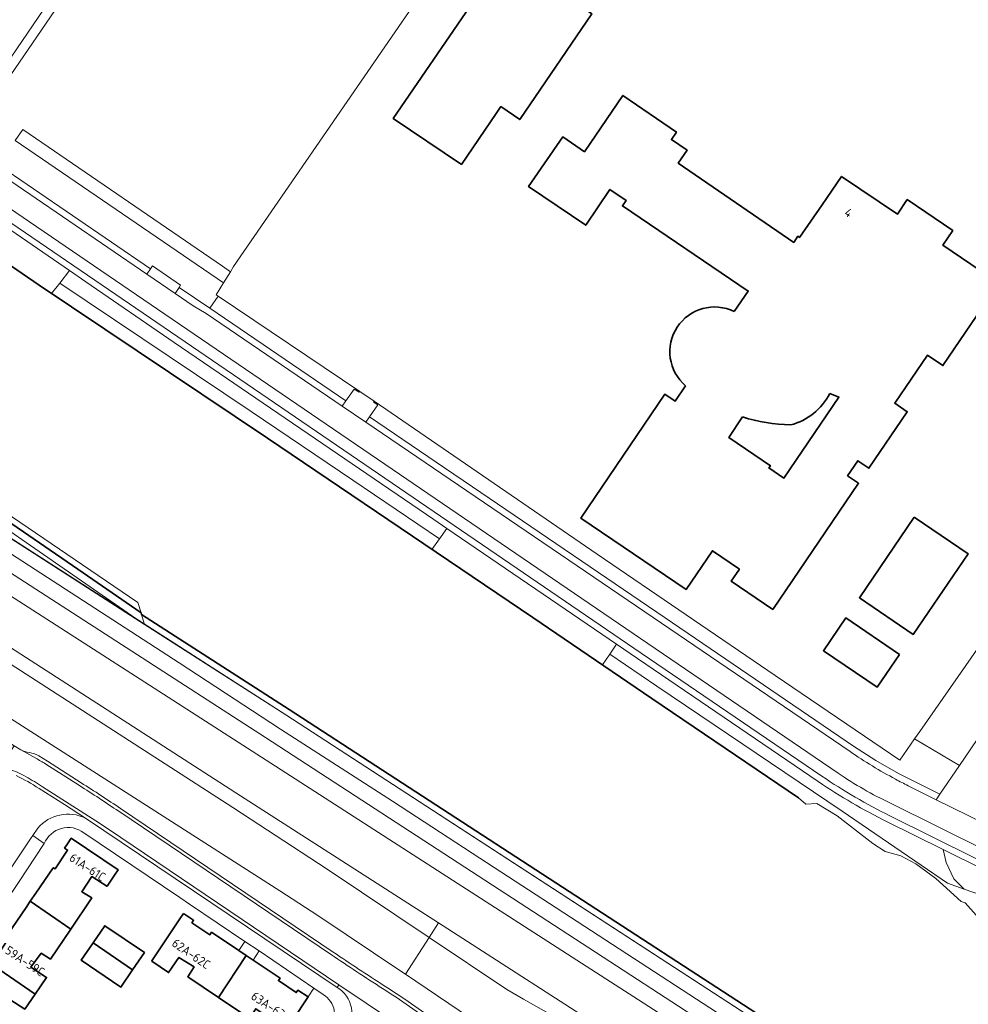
# Model space of a CAD drawing. Extents: x 150256 to 156914, y 461459 to 469481.
# Tile 357 of 656: x 155608 to 155753, y 464190 to 464340. Entities that reach past the tile are written whole.
import ezdxf
from ezdxf.enums import TextEntityAlignment as Align

# ---------------------------------------------------------------- set-up
doc = ezdxf.new("R2010")
doc.units = 0
doc.header["$LTSCALE"] = 0.75
for name, color, linetype, lineweight in [('B-RO-GK-BESCHOEIING-G', 251, 'GK-BESCHOEIING', 35), ('B-RO-GR-BEPLANTING_CULTUUR_BODEMBEDEKKER-GV', 251, 'CONTINUOUS', 18), ('B-RO-GR-BEPLANTING_CULTUUR_BOSPLANTSOEN-GV', 251, 'CONTINUOUS', 18), ('B-RO-GR-BOS_LOOF-GV', 251, 'CONTINUOUS', 13), ('B-RO-GR-GROENVOORZIENING-GV', 251, 'CONTINUOUS', 18), ('B-RO-GR-HAAG-GV', 251, 'CONTINUOUS', 13), ('B-RO-IE-TERREINAFSCHEIDING_KUNSTMATIG_HEKWERK-G', 251, 'IE-TERREINAFSCHEIDING-KUNSTMATIG', 18), ('B-RO-IE-TERREINAFSCHEIDING_KUNSTMATIG_MUUR-G', 251, 'IE-TERREINAFSCHEIDING-KUNSTMATIG-DICHT', 18), ('B-RO-OG-BEBOUWING-GV', 6, 'CONTINUOUS', 35), ('B-RO-OG-BEBOUWING-T18', 1, 'CONTINUOUS', 18), ('B-RO-OG-TERREIN_CULTUURSCHEIDING-GV', 251, 'CONTINUOUS', 18), ('B-RO-OG-WATER_KANAAL-GV', 251, 'CONTINUOUS', 18), ('B-RO-OG-WATER_SLOOT-GV', 251, 'CONTINUOUS', 18), ('B-RO-VH-VERHARDING_ASFALT-GV', 251, 'CONTINUOUS', 18), ('B-RO-VH-VERHARDING_BETONSTRAATSTEEN-GV', 251, 'CONTINUOUS', 18), ('B-RO-VH-VERHARDING_TEGEL-GV', 251, 'CONTINUOUS', 18)]:
    doc.layers.add(name, color=color, linetype=linetype, lineweight=lineweight)
doc.styles.add('NLCS-ISO-M200-T18', font='NLCS-ISO.ttf', dxfattribs={"height": 360})
doc.linetypes.add('GK-BESCHOEIING', pattern='A,30,-5,[1,NLCS.SHX,S=1,R=0,X=0,Y=0],-5', length=40)
doc.linetypes.add('IE-TERREINAFSCHEIDING-KUNSTMATIG', pattern='A,4,[82,NLCS.SHX,S=0.75,R=90,X=0,Y=0],4,-2', length=10)
doc.linetypes.add('IE-TERREINAFSCHEIDING-KUNSTMATIG-DICHT', pattern='A,8,-1,[82,NLCS.SHX,S=0.75,R=90,X=0,Y=0],-1', length=10)

msp = doc.modelspace()

# ---------------------------------------------------------------- linework, layer by layer
at = {"layer": 'B-RO-GK-BESCHOEIING-G'}
for points in [[(155568.424, 464328.658), (155611.015, 464299.458), (155645.869, 464276.111), (155686.422, 464248.706), (155704.598, 464236.328), (155727.043, 464221.171)], [(155626.56, 464249.412), (155616.888, 464256.068), (155562.498, 464293.405)], [(155626.56, 464249.412), (155626.643, 464249.144)], [(155626.643, 464249.144), (155649.203, 464234.655), (155763.458, 464160.434), (155763.147, 464159.951)]]:
    msp.add_lwpolyline(points, dxfattribs=at)
at = {"layer": 'B-RO-GR-BEPLANTING_CULTUUR_BODEMBEDEKKER-GV'}
for points in [[(155652.969, 464192.089), (155652.083, 464190.751), (155647.302, 464183.531), (155641.479, 464174.735), (155642.073, 464174.313), (155647.094, 464170.749), (155657.135, 464184.587), (155655.434, 464185.763)], [(155654.411, 464191.108), (155652.969, 464192.089)]]:
    msp.add_lwpolyline(points, dxfattribs=at)
msp.add_lwpolyline([(155655.434, 464185.763, 0.4353473), (155654.411, 464191.108)], format="xyb", dxfattribs=at)
at = {"layer": 'B-RO-GR-BEPLANTING_CULTUUR_BOSPLANTSOEN-GV'}
for points in [[(155777.472, 464263.63), (155792.069, 464284.696), (155793.148, 464310.924), (155789.461, 464311.124), (155788.723, 464293.18), (155775.297, 464273.963), (155745.559, 464231.312), (155744.754, 464230.158), (155751.609, 464226.076), (155761.456, 464240.57), (155761.502, 464240.586), (155771.932, 464255.636), (155773.563, 464257.989), (155774.066, 464258.715)], [(155752.346, 464207.228), (155756.16, 464205.859), (155759.422, 464204.27), (155761.172, 464207.295), (155749.146, 464213.255), (155749.589, 464211.291), (155750.775, 464208.782)]]:
    msp.add_lwpolyline(points, close=True, dxfattribs=at)
at = {"layer": 'B-RO-GR-BOS_LOOF-GV'}
for points in [[(155637.069, 464295.957), (155657.873, 464281.811), (155659.138, 464283.602), (155659.87, 464283.108), (155659.97, 464283.257), (155638.337, 464297.812)], [(155742.413, 464224.842), (155744.224, 464223.901), (155748.644, 464221.712), (155751.609, 464226.076), (155744.754, 464230.158), (155742.486, 464226.904), (155723.458, 464239.872), (155696.28, 464258.395), (155662.176, 464281.747), (155662.086, 464281.614), (155662.75, 464281.184), (155661.477, 464279.361), (155672.93, 464271.573), (155677.21, 464268.663), (155706.65, 464248.645), (155735.445, 464229.061), (155738.834, 464226.882), (155742.309, 464224.896)]]:
    msp.add_lwpolyline(points, close=True, dxfattribs=at)
at = {"layer": 'B-RO-GR-GROENVOORZIENING-GV'}
msp.add_lwpolyline([(155607.347, 464321.585), (155639.168, 464299.832), (155640.224, 464301.533), (155639.021, 464302.355), (155608.476, 464323.236)], close=True, dxfattribs=at)
at = {"layer": 'B-RO-GR-HAAG-GV'}
msp.add_lwpolyline([(155607.347, 464321.585), (155639.168, 464299.832), (155640.224, 464301.533), (155639.021, 464302.355), (155608.476, 464323.236)], close=True, dxfattribs=at)
at = {"layer": 'B-RO-IE-TERREINAFSCHEIDING_KUNSTMATIG_HEKWERK-G'}
for points in [[(155640.224, 464301.533), (155640.702, 464302.304), (155678.035, 464356.577)], [(155639.168, 464299.832), (155640.224, 464301.533)], [(155638.337, 464297.812), (155638.038, 464298.013), (155639.168, 464299.832)], [(155659.97, 464283.257), (155638.337, 464297.812)], [(155744.754, 464230.158), (155745.559, 464231.312), (155775.297, 464273.963), (155788.723, 464293.18)], [(155659.97, 464283.257), (155662.176, 464281.747)], [(155662.176, 464281.747), (155696.28, 464258.395), (155723.458, 464239.872), (155742.486, 464226.904)], [(155742.486, 464226.904), (155744.754, 464230.158)]]:
    msp.add_lwpolyline(points, dxfattribs=at)
at = {"layer": 'B-RO-IE-TERREINAFSCHEIDING_KUNSTMATIG_MUUR-G'}
for points in [[(155560.573, 464290.392), (155648.658, 464233.816)], [(155762.913, 464159.595), (155648.658, 464233.816)]]:
    msp.add_lwpolyline(points, dxfattribs=at)
at = {"layer": 'B-RO-OG-BEBOUWING-GV'}
for points in [[(155677.415, 464342.918), (155665.11, 464324.96), (155675.51, 464317.92), (155680.839, 464325.697), (155681.56, 464326.75), (155684.44, 464324.775), (155695.426, 464340.95), (155683.22, 464349.209), (155678.475, 464342.2)], [(155744.716, 464264.043), (155736.33, 464251.721), (155744.561, 464246.12), (155752.947, 464258.442)], [(155742.466, 464243.077), (155734.262, 464248.671), (155730.828, 464243.635), (155739.032, 464238.041)], [(155610.486, 464206.584), (155609.64, 464205.35), (155615.817, 464201.114), (155619.038, 464205.872), (155617.492, 464206.822), (155619.037, 464209.12), (155621.33, 464207.67), (155621.363, 464207.649), (155622.501, 464209.349), (155623.057, 464210.18), (155615.882, 464214.986), (155615.326, 464214.155), (155614.879, 464213.487), (155615.324, 464213.189), (155613.451, 464210.322), (155613.152, 464210.472)], [(155609.64, 464205.35), (155609.01, 464204.432), (155606.127, 464200.228), (155606.476, 464199.928), (155604.583, 464197.079), (155604.184, 464197.379), (155603.317, 464196.002), (155610.356, 464191.176), (155612.114, 464193.728), (155609.72, 464195.278), (155611.314, 464197.427), (155612.711, 464196.527), (155615.817, 464201.114)], [(155633.032, 464203.499), (155632.478, 464202.666), (155628.201, 464196.235), (155628.218, 464196.223), (155630.762, 464194.473), (155632.357, 464196.771), (155634.651, 464195.321), (155633.708, 464193.829), (155638.397, 464190.665), (155642.647, 464197.076), (155641.511, 464197.835), (155637.335, 464200.627), (155637.077, 464200.24), (155634.329, 464202.077), (155634.587, 464202.465)], [(155619.225, 464198.987), (155625.269, 464194.887), (155627.063, 464197.531), (155621.019, 464201.631)], [(155625.269, 464194.887), (155619.225, 464198.987), (155617.431, 464196.342), (155623.475, 464192.242)], [(155596.986, 464186.535), (155603.313, 464182.301), (155606.533, 464187.032), (155604.988, 464188.032), (155606.531, 464190.331), (155608.776, 464188.881), (155610.356, 464191.176), (155603.317, 464196.002), (155602.391, 464194.531), (155602.74, 464194.281), (155600.847, 464191.432), (155600.497, 464191.782), (155597.874, 464187.862)], [(155642.285, 464188.041), (155643.114, 464187.482), (155644.099, 464188.941), (155646.158, 464187.551), (155644.64, 464185.303), (155647.302, 464183.531), (155652.083, 464190.751), (155650.541, 464191.79), (155650.281, 464191.404), (155647.543, 464193.243), (155647.801, 464193.63), (155643.68, 464196.385), (155642.647, 464197.076), (155638.397, 464190.665)]]:
    msp.add_lwpolyline(points, close=True, dxfattribs=at)
for points in [[(155709.774, 464284.103), (155708.184, 464281.762), (155706.604, 464282.835), (155693.749, 464263.907), (155709.84, 464252.98), (155713.857, 464258.895), (155717.993, 464256.086), (155716.749, 464254.255), (155723.094, 464249.944), (155736.192, 464269.225), (155734.517, 464270.362), (155736.073, 464272.652), (155737.771, 464271.498), (155743.638, 464280.135), (155741.734, 464281.428), (155746.744, 464288.804), (155749.099, 464287.204), (155757.64, 464299.777), (155749.078, 464305.593), (155750.595, 464307.827), (155743.646, 464312.547), (155742.129, 464310.313), (155733.609, 464316.101), (155730.624, 464311.756), (155727.2, 464306.77), (155726.93, 464306.96), (155726.3, 464306.02), (155708.66, 464318.12), (155710, 464320.08), (155707.61, 464321.72), (155708.38, 464322.85), (155700.2, 464328.47), (155694.32, 464319.87), (155691, 464322.13), (155685.788, 464314.545), (155694.51, 464308.64), (155698.199, 464314.097), (155700.685, 464312.416), (155700.124, 464311.588), (155719.336, 464298.582), (155717.211, 464295.444)], [(155731.787, 464282.919), (155733.208, 464282.377), (155724.802, 464270.002), (155722.502, 464271.564), (155722.721, 464271.887), (155716.36, 464276.207), (155718.489, 464279.343)]]:
    msp.add_lwpolyline(points, dxfattribs=at)
for points in [[(155717.211, 464295.444, 0.8835922), (155709.774, 464284.103)], [(155725.806, 464278.131, 0.2164421), (155731.787, 464282.919)], [(155718.489, 464279.343, 0.0718846), (155725.806, 464278.131)]]:
    msp.add_lwpolyline(points, format="xyb", dxfattribs=at)
at = {"layer": 'B-RO-OG-TERREIN_CULTUURSCHEIDING-GV'}
for points in [[(155603.881, 464327.564), (155618.784, 464349.362), (155583.593, 464351.89), (155578.52, 464353.258), (155578.449, 464352.26), (155578.212, 464348.971), (155583.45, 464349.896), (155615.745, 464347.575), (155602.639, 464328.404)], [(155602.639, 464328.404), (155615.745, 464347.575), (155583.45, 464349.896), (155578.212, 464348.971), (155581.395, 464342.783)], [(155657.299, 464280.999), (155657.873, 464281.811), (155637.069, 464295.957), (155632.39, 464299.14), (155631.753, 464298.217), (155634.539, 464296.314), (155636.51, 464295.137)]]:
    msp.add_lwpolyline(points, close=True, dxfattribs=at)
for points in [[(155574.399, 464338.635), (155586.254, 464330.493), (155628.005, 464301.986), (155628.308, 464302.425), (155632.608, 464299.454), (155632.39, 464299.14), (155637.069, 464295.957), (155638.337, 464297.812), (155638.038, 464298.013), (155639.168, 464299.832), (155607.347, 464321.585)], [(155627.437, 464301.164), (155628.005, 464301.986), (155586.254, 464330.493), (155574.399, 464338.635)], [(155573.822, 464337.818), (155585.689, 464329.668), (155627.437, 464301.164)], [(155571.953, 464331.614), (155599.483, 464312.755), (155602.514, 464310.678), (155615.619, 464301.7), (155618.097, 464300.003), (155631.608, 464290.731), (155671.317, 464263.663), (155673.289, 464262.318), (155699.226, 464244.638), (155702.432, 464242.453), (155730.042, 464223.631)], [(155730.602, 464224.46), (155702.996, 464243.28), (155632.173, 464291.564), (155575.922, 464329.915)], [(155565.883, 464278.198), (155567.058, 464277.443), (155645.682, 464226.889), (155675.601, 464207.646), (155712.85, 464183.689), (155745.614, 464162.615), (155762.135, 464152.026), (155763.296, 464153.838), (155746.746, 464164.608), (155677.055, 464209.914), (155645.588, 464230.37), (155568.716, 464279.975)], [(155748.077, 464220.877), (155748.644, 464221.712), (155744.224, 464223.901), (155742.413, 464224.842), (155742.309, 464224.896), (155738.834, 464226.882), (155735.445, 464229.061), (155706.65, 464248.645), (155677.21, 464268.663), (155672.93, 464271.573), (155661.477, 464279.361), (155660.907, 464278.545), (155706.088, 464247.818), (155734.894, 464228.227)], [(155678.494, 464186.451), (155666.965, 464194.231), (155666.432, 464194.591), (155653.586, 464203.164), (155647.754, 464206.958), (155580.363, 464250.026), (155567.657, 464258.205), (155564.481, 464260.151), (155561.106, 464262.017), (155558.038, 464263.664), (155552.23, 464266.782), (155550.597, 464267.658), (155550.2, 464267.917), (155549.799, 464268.172), (155549.396, 464268.422), (155547.442, 464269.704), (155546.68, 464268.651), (155546.406, 464268.844), (155546.289, 464268.927), (155545.939, 464268.37)], [(155545.939, 464268.37), (155546.726, 464267.81), (155550.991, 464265.061), (155553.515, 464263.434), (155558.456, 464260.248), (155564.41, 464256.537), (155566.458, 464255.23), (155607.161, 464229.102), (155608.175, 464228.512)], [(155761.456, 464240.57), (155751.609, 464226.076), (155748.644, 464221.712), (155748.077, 464220.877), (155755.44, 464217.231)], [(155610.953, 464227.551), (155612.272, 464226.739), (155617.399, 464223.452)], [(155743.771, 464223.009), (155748.077, 464220.877)], [(155623.432, 464219.514), (155648.246, 464202.766), (155655.916, 464197.595)], [(155779.709, 464199.226), (155741, 464218.408)], [(155740.556, 464217.512), (155749.146, 464213.255), (155761.172, 464207.295), (155779.265, 464198.33), (155787.155, 464193.719), (155785.77, 464192.274), (155784.553, 464191.04), (155783.371, 464189.668)]]:
    msp.add_lwpolyline(points, dxfattribs=at)
for points in [[(155608.175, 464228.512, 0.0911573), (155609.512, 464228.08)], [(155609.512, 464228.08, -0.0853228), (155610.953, 464227.551)], [(155734.894, 464228.227, 0.0260413), (155741.85, 464224.012)], [(155741, 464218.408, -0.0334451), (155730.602, 464224.46)], [(155617.399, 464223.452, -0.0099328), (155623.432, 464219.514)], [(155730.042, 464223.631, 0.0333726), (155740.556, 464217.512)], [(155741.85, 464224.012, 0.0068127), (155743.771, 464223.009)], [(155655.916, 464197.595, 0.0048721), (155663.715, 464192.463)], [(155663.715, 464192.463, -0.0167831), (155671.942, 464186.809)]]:
    msp.add_lwpolyline(points, format="xyb", dxfattribs=at)
at = {"layer": 'B-RO-OG-WATER_KANAAL-GV'}
for points in [[(155754.196, 464203.234), (155752.514, 464205.117), (155751.874, 464205.317), (155747.991, 464208.812), (155744.949, 464211.085), (155742.667, 464212.317), (155740.265, 464212.968), (155738.384, 464214.2), (155732.94, 464218.406), (155729.817, 464220.288), (155728.138, 464220.205), (155727.043, 464221.171), (155704.598, 464236.328), (155697.071, 464241.454), (155686.422, 464248.706), (155671.016, 464259.117), (155645.869, 464276.111), (155612.891, 464298.202), (155611.015, 464299.458), (155597.004, 464309.064)], [(155545.723, 464305.645), (155626.075, 464250.976), (155626.56, 464249.412), (155626.643, 464249.144), (155649.203, 464234.655), (155763.458, 464160.434)]]:
    msp.add_lwpolyline(points, dxfattribs=at)
msp.add_lwpolyline([(155545.723, 464305.645), (155545.727, 464305.601), (155545.75, 464305.342), (155547.459, 464303.729), (155548.922, 464302.724), (155562.498, 464293.405), (155616.888, 464256.068), (155626.56, 464249.412), (155626.075, 464250.976)], close=True, dxfattribs=at)
at = {"layer": 'B-RO-OG-WATER_SLOOT-GV'}
for points in [[(155612.891, 464298.202), (155614.128, 464299.789), (155615.619, 464301.7), (155602.514, 464310.678), (155599.483, 464312.755), (155598.117, 464310.72), (155597.004, 464309.064), (155611.015, 464299.458)], [(155615.619, 464301.7), (155614.128, 464299.789), (155643.4, 464280.16), (155658.931, 464269.698), (155672.174, 464260.748), (155673.289, 464262.318), (155671.317, 464263.663), (155631.608, 464290.731), (155618.097, 464300.003)], [(155614.128, 464299.789), (155612.891, 464298.202), (155645.869, 464276.111), (155671.016, 464259.117), (155672.174, 464260.748), (155658.931, 464269.698), (155643.4, 464280.16)], [(155627.104, 464247.66), (155626.897, 464248.326), (155626.643, 464249.144), (155626.56, 464249.412), (155616.888, 464256.068), (155562.498, 464293.405), (155561.963, 464292.565), (155588.373, 464274.435)], [(155671.016, 464259.117), (155686.422, 464248.706), (155697.071, 464241.454), (155698.192, 464243.109), (155699.226, 464244.638), (155673.289, 464262.318), (155672.174, 464260.748)], [(155627.104, 464247.66), (155648.658, 464233.816), (155679.532, 464213.76), (155762.913, 464159.595), (155763.147, 464159.951), (155763.458, 464160.434), (155649.203, 464234.655), (155626.643, 464249.144), (155626.897, 464248.326)]]:
    msp.add_lwpolyline(points, close=True, dxfattribs=at)
for points in [[(155530.721, 464310.465), (155560.926, 464290.938), (155560.573, 464290.392), (155566.462, 464286.61), (155567.723, 464285.8), (155627.104, 464247.66), (155588.373, 464274.435), (155561.963, 464292.565)], [(155730.042, 464223.631), (155702.432, 464242.453), (155699.226, 464244.638), (155698.192, 464243.109)], [(155776.24, 464181.009), (155777.413, 464183.046), (155774.282, 464185.486), (155770.134, 464187.978), (155762.661, 464195.566), (155762.694, 464197.306), (155762.996, 464198.943), (155763.406, 464199.936), (155763.952, 464200.639), (155764.044, 464201.672), (155761.199, 464203.404), (155759.422, 464204.27), (155756.16, 464205.859), (155752.346, 464207.228), (155749.79, 464208.145), (155733.682, 464219.1), (155705.389, 464238.216), (155698.192, 464243.109), (155697.071, 464241.454)], [(155698.192, 464243.109), (155705.389, 464238.216), (155733.682, 464219.1), (155749.79, 464208.145), (155752.346, 464207.228), (155750.775, 464208.782), (155749.589, 464211.291), (155749.146, 464213.255), (155740.556, 464217.512)], [(155697.071, 464241.454), (155704.598, 464236.328), (155727.043, 464221.171), (155728.138, 464220.205), (155729.817, 464220.288), (155732.94, 464218.406), (155738.384, 464214.2), (155740.265, 464212.968), (155742.667, 464212.317), (155744.949, 464211.085), (155747.991, 464208.812), (155751.874, 464205.317), (155752.514, 464205.117), (155754.196, 464203.234)]]:
    msp.add_lwpolyline(points, dxfattribs=at)
msp.add_lwpolyline([(155740.556, 464217.512, -0.0333726), (155730.042, 464223.631)], format="xyb", dxfattribs=at)
at = {"layer": 'B-RO-VH-VERHARDING_ASFALT-GV'}
for points in [[(155734.894, 464228.227), (155706.088, 464247.818), (155660.907, 464278.545), (155657.299, 464280.999), (155636.51, 464295.137), (155634.539, 464296.314), (155631.753, 464298.217), (155627.437, 464301.164), (155585.689, 464329.668), (155573.822, 464337.818)], [(155733.062, 464224.939), (155703.997, 464244.746), (155631.31, 464294.28), (155576.9, 464331.366)], [(155576.9, 464331.366), (155631.31, 464294.28), (155703.997, 464244.746), (155733.062, 464224.939)], [(155575.922, 464329.915), (155632.173, 464291.564), (155702.996, 464243.28), (155730.602, 464224.46)], [(155482.628, 464323.782), (155483.871, 464322.991), (155484.154, 464322.81), (155484.247, 464322.751), (155486.884, 464321.063), (155487.173, 464320.877), (155488.734, 464319.877), (155488.848, 464319.803), (155489.103, 464319.64), (155549.648, 464280.707), (155558.254, 464275.174), (155563.405, 464271.862), (155604.997, 464245.121), (155641.777, 464221.483), (155671.995, 464202.045)], [(155671.995, 464202.045), (155758.412, 464146.443), (155759.42, 464145.795), (155763.218, 464151.332), (155762.135, 464152.026), (155745.614, 464162.615), (155712.85, 464183.689), (155675.601, 464207.646), (155645.682, 464226.889), (155567.058, 464277.443), (155565.883, 464278.198)], [(155580.363, 464250.026), (155647.754, 464206.958), (155653.586, 464203.164), (155666.432, 464194.591), (155666.965, 464194.231), (155670.578, 464199.842), (155655.013, 464210.266), (155640.564, 464219.694), (155562.295, 464270.168)], [(155610.471, 464227.205), (155608.175, 464228.512), (155607.161, 464229.102), (155605.254, 464226.141), (155606.108, 464225.591)], [(155617.132, 464223.03), (155612.002, 464226.318)], [(155608.637, 464224.583), (155608.981, 464224.389)], [(155611.524, 464222.866), (155619.661, 464217.641), (155621.568, 464216.356), (155656.793, 464192.617), (155669.309, 464184.207), (155701.339, 464159.279), (155709.941, 464152.335), (155711.282, 464151.558), (155731.926, 464137.038), (155733.991, 464139.897), (155715.737, 464152.71), (155709.109, 464157.404)], [(155758.777, 464215.578), (155757.604, 464216.16), (155755.44, 464217.231), (155748.077, 464220.877), (155743.771, 464223.009)], [(155618.059, 464218.063), (155614.848, 464220.117), (155610.98, 464222.593)], [(155786.821, 464195.073), (155787.769, 464196.479), (155787.657, 464196.55), (155784.382, 464198.486), (155782.241, 464199.749), (155781.145, 464200.376), (155780.038, 464200.982), (155778.933, 464201.56), (155777.818, 464202.119), (155741.089, 464220.329)], [(155741.089, 464220.329), (155777.818, 464202.119), (155778.933, 464201.56), (155780.038, 464200.982), (155781.145, 464200.376), (155782.241, 464199.749), (155784.382, 464198.486), (155787.657, 464196.55), (155787.769, 464196.479), (155788.434, 464196.06)], [(155655.637, 464197.18), (155647.966, 464202.352), (155623.151, 464219.1)], [(155741, 464218.408), (155779.709, 464199.226)], [(155596.432, 464206.653), (155582.321, 464185.58), (155587.671, 464181.997), (155609.663, 464214.891), (155610.015, 464215.403), (155610.798, 464216.54)], [(155707.665, 464177.583), (155685.012, 464190.419), (155682.441, 464191.897), (155670.578, 464199.842), (155666.965, 464194.231), (155678.494, 464186.451)], [(155667.949, 464184.54), (155669.029, 464183.79), (155669.309, 464184.207), (155656.793, 464192.617), (155656.51, 464192.197)]]:
    msp.add_lwpolyline(points, dxfattribs=at)
for points in [[(155612.002, 464226.318, 0.0209542), (155610.471, 464227.205)], [(155741.85, 464224.012, -0.0260413), (155734.894, 464228.227)], [(155606.108, 464225.591, -0.0694364), (155608.637, 464224.583)], [(155610.98, 464222.593, 0.032007), (155607.464, 464224.556)], [(155608.981, 464224.389, -0.0122656), (155611.524, 464222.866)], [(155730.602, 464224.46, 0.0334451), (155741, 464218.408)], [(155741.089, 464220.329, -0.0385639), (155733.062, 464224.939)], [(155733.062, 464224.939, 0.0385639), (155741.089, 464220.329)], [(155623.151, 464219.1, 0.0099551), (155617.132, 464223.03)], [(155743.771, 464223.009, -0.0068127), (155741.85, 464224.012)], [(155610.798, 464216.54, -0.3403308), (155618.059, 464218.063)], [(155663.445, 464192.042, -0.0049253), (155655.637, 464197.18)], [(155656.51, 464192.197, -0.464919), (155657.722, 464185.396)], [(155671.64, 464186.41, 0.0170144), (155663.445, 464192.042)]]:
    msp.add_lwpolyline(points, format="xyb", dxfattribs=at)
at = {"layer": 'B-RO-VH-VERHARDING_BETONSTRAATSTEEN-GV'}
for points in [[(155632.39, 464299.14), (155632.608, 464299.454), (155628.308, 464302.425), (155628.005, 464301.986), (155627.437, 464301.164), (155631.753, 464298.217)], [(155670.578, 464199.842), (155671.995, 464202.045), (155641.777, 464221.483), (155604.997, 464245.121), (155563.405, 464271.862), (155558.254, 464275.174), (155557.075, 464273.534), (155562.295, 464270.168), (155640.564, 464219.694), (155655.013, 464210.266)]]:
    msp.add_lwpolyline(points, close=True, dxfattribs=at)
for points in [[(155608.175, 464228.512), (155610.471, 464227.205)], [(155617.399, 464223.452), (155612.272, 464226.739), (155610.953, 464227.551)], [(155612.002, 464226.318), (155617.132, 464223.03)], [(155608.981, 464224.389), (155608.637, 464224.583)], [(155656.51, 464192.197), (155656.793, 464192.617), (155621.568, 464216.356), (155619.661, 464217.641), (155611.524, 464222.866)], [(155610.98, 464222.593), (155614.848, 464220.117), (155618.059, 464218.063), (155656.51, 464192.197)], [(155623.151, 464219.1), (155647.966, 464202.352), (155655.637, 464197.18)], [(155655.916, 464197.595), (155648.246, 464202.766), (155623.432, 464219.514)], [(155711.438, 464175.259), (155757.119, 464144.574), (155758.412, 464146.443), (155671.995, 464202.045), (155670.578, 464199.842)], [(155670.578, 464199.842), (155682.441, 464191.897), (155685.012, 464190.419), (155707.665, 464177.583)]]:
    msp.add_lwpolyline(points, dxfattribs=at)
for points in [[(155609.512, 464228.08, -0.0911573), (155608.175, 464228.512)], [(155610.953, 464227.551, 0.0853228), (155609.512, 464228.08)], [(155610.471, 464227.205, -0.0209542), (155612.002, 464226.318)], [(155608.637, 464224.583, 0.0694364), (155606.108, 464225.591)], [(155607.464, 464224.556, -0.032007), (155610.98, 464222.593)], [(155611.524, 464222.866, 0.0122656), (155608.981, 464224.389)], [(155617.132, 464223.03, -0.0099551), (155623.151, 464219.1)], [(155623.432, 464219.514, 0.0099328), (155617.399, 464223.452)], [(155655.637, 464197.18, 0.0049253), (155663.445, 464192.042)], [(155663.715, 464192.463, -0.0048721), (155655.916, 464197.595)], [(155663.445, 464192.042, -0.0170144), (155671.64, 464186.41)], [(155671.942, 464186.809, 0.0167831), (155663.715, 464192.463)]]:
    msp.add_lwpolyline(points, format="xyb", dxfattribs=at)
at = {"layer": 'B-RO-VH-VERHARDING_TEGEL-GV'}
for points in [[(155449.81, 464355.251), (155452.017, 464353.997), (155456.406, 464351.434), (155458.676, 464350.099), (155461.906, 464348.182), (155467.398, 464344.905), (155471.244, 464342.592), (155472.905, 464341.585), (155488.744, 464331.536), (155489.979, 464330.748), (155490.264, 464330.566), (155490.354, 464330.508), (155493.279, 464328.639), (155493.281, 464328.638), (155494.243, 464328.023), (155494.843, 464327.636), (155494.956, 464327.563), (155495.212, 464327.398), (155558.194, 464286.765), (155563.919, 464283.07), (155568.716, 464279.975), (155645.588, 464230.37), (155677.055, 464209.914), (155746.746, 464164.608)], [(155765.136, 464155.521), (155748.195, 464166.523), (155715.649, 464187.636), (155678.35, 464211.922), (155664.976, 464220.63), (155647.886, 464231.672), (155632.367, 464241.806), (155578.196, 464276.846), (155570.083, 464282.064), (155565.373, 464285.094), (155561.088, 464287.852), (155558.31, 464289.594), (155496.69, 464329.275), (155496.433, 464329.441), (155496.321, 464329.513), (155495.351, 464330.138), (155494.761, 464330.519), (155491.846, 464332.403), (155491.756, 464332.461), (155491.472, 464332.644), (155490.243, 464333.436)], [(155490.243, 464333.436), (155491.472, 464332.644), (155491.756, 464332.461), (155491.846, 464332.403), (155494.761, 464330.519), (155495.351, 464330.138), (155496.321, 464329.513), (155496.433, 464329.441), (155496.69, 464329.275), (155558.31, 464289.594), (155561.088, 464287.852), (155565.373, 464285.094), (155570.083, 464282.064), (155578.196, 464276.846), (155632.367, 464241.806), (155647.886, 464231.672), (155664.976, 464220.63), (155678.35, 464211.922), (155715.649, 464187.636), (155748.195, 464166.523), (155765.136, 464155.521)], [(155767.905, 464156.174), (155766.366, 464156.994), (155765.904, 464157.243), (155766.208, 464158.18), (155763.147, 464159.951), (155762.913, 464159.595), (155679.532, 464213.76), (155648.658, 464233.816), (155627.104, 464247.66), (155567.723, 464285.8), (155566.462, 464286.61), (155560.573, 464290.392), (155530.353, 464309.905)], [(155656.51, 464192.197), (155618.059, 464218.063)], [(155595.38, 464189.562), (155595.361, 464189.575), (155606.416, 464206.111), (155607.846, 464208.227), (155611.776, 464214.161), (155610.015, 464215.403), (155609.663, 464214.891), (155587.671, 464181.997), (155585.018, 464178.035), (155569.879, 464155.432)], [(155610.798, 464216.54), (155610.015, 464215.403), (155611.776, 464214.161)], [(155617.81, 464215.818), (155632.47, 464205.912), (155633.968, 464204.907), (155642.437, 464199.22), (155644.609, 464197.776), (155652.969, 464192.089), (155654.411, 464191.108)]]:
    msp.add_lwpolyline(points, dxfattribs=at)
for points in [[(155657.873, 464281.811), (155657.299, 464280.999), (155660.907, 464278.545), (155661.477, 464279.361), (155662.75, 464281.184), (155662.086, 464281.614), (155662.176, 464281.747), (155659.97, 464283.257), (155659.87, 464283.108), (155659.138, 464283.602)], [(155641.511, 464197.835), (155642.647, 464197.076), (155643.68, 464196.385), (155644.609, 464197.776), (155642.437, 464199.22)]]:
    msp.add_lwpolyline(points, close=True, dxfattribs=at)
for points in [[(155618.059, 464218.063, 0.3403308), (155610.798, 464216.54)], [(155611.776, 464214.161, -0.4963346), (155617.81, 464215.818)], [(155654.411, 464191.108, -0.4353473), (155655.434, 464185.763)], [(155657.722, 464185.396, 0.464919), (155656.51, 464192.197)]]:
    msp.add_lwpolyline(points, format="xyb", dxfattribs=at)

# ---------------------------------------------------------------- texts
at = {"layer": 'B-RO-OG-BEBOUWING-T18', "style": 'NLCS-ISO-M200-T18'}
for s, rotation, p in [('4', 325.8, (155734.676, 464310.54)), ('61A-61C', 326.8, (155618.379, 464210.552)), ('59A-59C', 326.4, (155608.818, 464196.224)), ('62A-62C', 325.5, (155634.222, 464197.338)), ('63A-63C', 326.5, (155646.367, 464189.265))]:
    msp.add_text(s, height=1.35, rotation=rotation, dxfattribs=at).set_placement(p, align=Align.MIDDLE)

doc.saveas('drawing.dxf')
